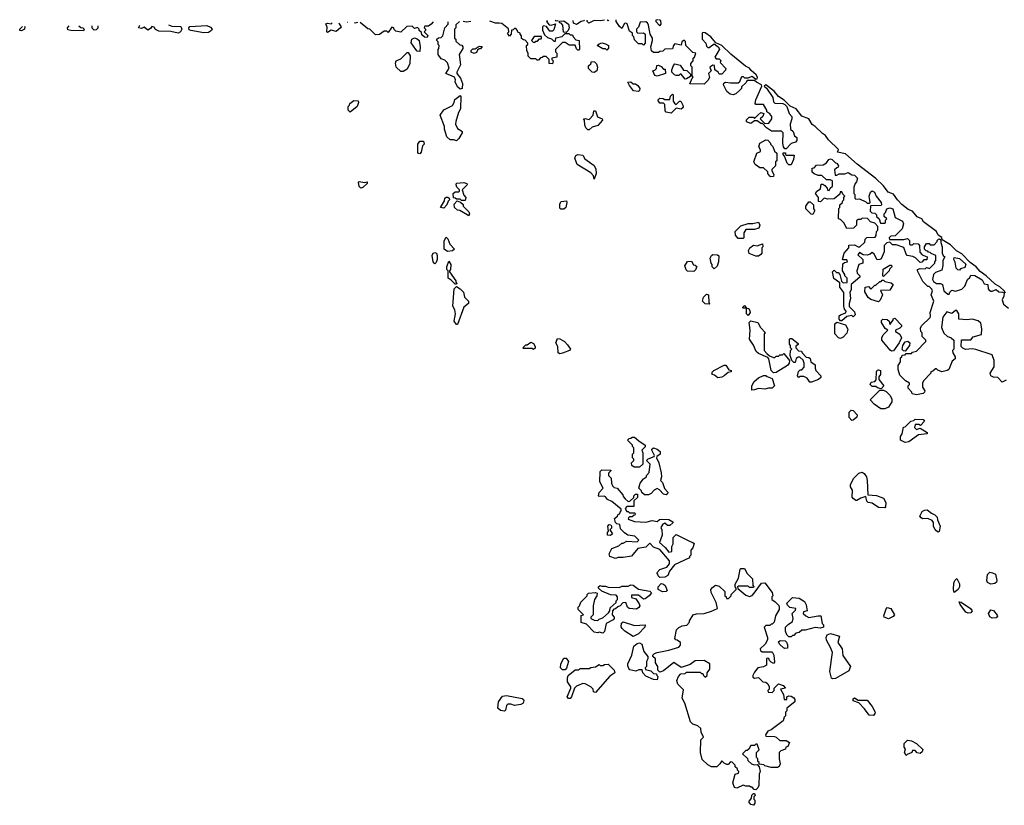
# Model space of a CAD drawing. Extents: x 2219101 to 2444320, y 201258 to 358766.
# Tile 338 of 349: x 2357050 to 2364841, y 349028 to 355240. Entities that reach past the tile are written whole.
import ezdxf

# ---------------------------------------------------------------- set-up
doc = ezdxf.new("R2010")
doc.units = 0

msp = doc.modelspace()

# ---------------------------------------------------------------- linework, layer by layer
at = {"layer": '0CON10XD'}
for points in [[(2357087.7, 355187.3), (2357090, 355185), (2357087.5, 355165), (2357065, 355152.5), (2357050, 355155), (2357050, 355165), (2357072.2, 355187.2)], [(2357518.5, 355191.3), (2357535, 355177.5), (2357550, 355175), (2357560, 355165), (2357555, 355152.5), (2357453.6, 355153.6), (2357430.7, 355160.7), (2357427.5, 355175), (2357440.7, 355190.5)], [(2357667.4, 355192.7), (2357667, 355173), (2357655, 355160), (2357638.3, 355158.3), (2357623, 355173), (2357623.3, 355192.2)], [(2358228.3, 355199.9), (2358255, 355190), (2358325, 355186.7), (2358332.5, 355165), (2358322.5, 355145), (2358305, 355132.5), (2358245, 355146.7), (2358150.7, 355150.7), (2358123.6, 355163.6), (2358115, 355180), (2358095, 355187.5), (2358085, 355170), (2358065, 355157.5), (2358035, 355180), (2358015, 355170), (2357990, 355175), (2357999.4, 355197)], [(2358507, 355137), (2358403.6, 355153.6), (2358390.7, 355160.7), (2358387.5, 355175), (2358395, 355187.5), (2358530, 355195), (2358560.5, 355180.5), (2358572.5, 355165), (2358567.5, 355155), (2358545, 355140), (2358507, 355137)], [(2359576.2, 355216.4), (2359578.3, 355208.3), (2359592.5, 355185), (2359587.5, 355175), (2359555, 355147.5), (2359515, 355157.5), (2359485, 355140), (2359480, 355145), (2359481.7, 355181.7), (2359472.5, 355207.5), (2359485, 355212.5), (2359515, 355207.5), (2359521.8, 355215.9)], [(2359646.2, 355217.1), (2359645, 355217.1)], [(2359725.1, 355217.8), (2359705, 355213.3), (2359699.9, 355217.6)], [(2360322.7, 355223.2), (2360306.4, 355203.6), (2360285, 355190), (2360255, 355190), (2360250, 355175), (2360260, 355165), (2360260, 355155), (2360250, 355145), (2360280, 355115), (2360275, 355100), (2360253, 355103), (2360231.7, 355121.7), (2360228.3, 355138.3), (2360210, 355155), (2360210, 355165), (2360198.3, 355178.3), (2360175, 355170), (2360155, 355190), (2360113, 355187), (2360065, 355142.5), (2360025, 355150), (2360011.7, 355161.7), (2360010, 355175), (2359995, 355180), (2359965, 355140), (2359955, 355150), (2359935, 355150), (2359897, 355123), (2359865, 355120), (2359820, 355165), (2359805, 355167.5), (2359745, 355218), (2359743.2, 355218)], [(2360529.9, 355225.1), (2360501.7, 355198.3), (2360500, 355175), (2360490, 355165), (2360490, 355095), (2360500, 355085), (2360501.7, 355071.7), (2360531.7, 355041.7), (2360548.3, 355038.3), (2360557.5, 355025), (2360556.7, 355013.3), (2360527.5, 354965), (2360537, 354883), (2360507.5, 354825), (2360507.5, 354815), (2360536.7, 354776.7), (2360552.5, 354735), (2360550, 354695), (2360535, 354690), (2360515, 354710), (2360495, 354750), (2360497.5, 354765), (2360490, 354785), (2360422.5, 354815), (2360447, 354857), (2360435, 354900), (2360415, 354920), (2360385, 354930), (2360360, 354965), (2360360, 355005), (2360367, 355013), (2360370, 355035), (2360360, 355045), (2360360, 355065), (2360350, 355075), (2360350, 355085), (2360363, 355097), (2360385, 355100), (2360398.3, 355111.7), (2360413, 355177), (2360440, 355205), (2360439.4, 355224.3)], [(2360618.9, 355226), (2360585, 355220), (2360558, 355225.4)], [(2361226.8, 355232.5), (2361217.5, 355225), (2361238.3, 355198.3), (2361255, 355197.5), (2361288.3, 355208.3), (2361275, 355160), (2361265, 355150), (2361245, 355150), (2361217, 355187), (2361195, 355192.5), (2361187.5, 355185), (2361187, 355157), (2361201.7, 355121.7), (2361225, 355100), (2361258.3, 355088.3), (2361275, 355070), (2361288.3, 355071.7), (2361293, 355097), (2361341.7, 355108.3), (2361365, 355130), (2361395, 355130), (2361405, 355120), (2361425, 355120), (2361430, 355105), (2361451.7, 355081.7), (2361477, 355077), (2361480, 355005), (2361475, 355000), (2361465, 355000), (2361455, 355010), (2361445, 355040), (2361398.3, 355038.3), (2361365, 355060), (2361345, 355060), (2361290, 355005), (2361290, 354985), (2361300, 354975), (2361300, 354945), (2361260, 354935), (2361260, 354925), (2361270, 354915), (2361265, 354890), (2361240, 354895), (2361240, 354925), (2361215, 354950), (2361195, 354950), (2361185, 354940), (2361171.7, 354938.3), (2361155, 354920), (2361145, 354920), (2361135, 354930), (2361095, 354930), (2361072.5, 354952.5), (2361072.5, 354975), (2361062.5, 354995), (2361060, 355035), (2361070, 355045), (2361070, 355055), (2361048.3, 355078.3), (2361035, 355080), (2361021.7, 355091.7), (2361021.7, 355111.7), (2361010, 355125), (2361010, 355135), (2360991.7, 355141.7), (2360990, 355155), (2360975, 355170), (2360965, 355170), (2360955, 355160), (2360941.7, 355158.3), (2360940, 355125), (2360925, 355110), (2360910, 355135), (2360920, 355145), (2360918.3, 355168.3), (2360865, 355210), (2360845, 355212.5), (2360815, 355213.8), (2360768.7, 355227.6)], [(2361310, 355233.4), (2361308.3, 355231.7), (2361295, 355227.5), (2361287.4, 355233.2)], [(2361375, 355140), (2361351.7, 355141.7), (2361348, 355198), (2361335, 355212.5), (2361320, 355215), (2361321.7, 355228.3), (2361355, 355230), (2361392.5, 355205), (2361396.7, 355175), (2361390, 355155), (2361375, 355140)], [(2361520, 355235.7), (2361515, 355230), (2361493, 355227), (2361455, 355203.3), (2361431.7, 355211.7), (2361430, 355234.7)], [(2361677.3, 355237.4), (2361645, 355232.5), (2361595, 355233.3), (2361552.5, 355212.5), (2361540, 355225), (2361540, 355235.9)], [(2361712.7, 355237.7), (2361705, 355230), (2361697.4, 355237.6)], [(2364848.8, 353078.8), (2364840, 353095), (2364805, 353127.8), (2364768.5, 353148.5), (2364697.5, 353215), (2364648.3, 353248.3), (2364618.1, 353285), (2364571.2, 353321.2), (2364505, 353388), (2364461.7, 353411.7), (2364415, 353460.8), (2364348.3, 353498.3), (2364345, 353516.7), (2364317.1, 353537.1), (2364305, 353565.5), (2364201.9, 353641.9), (2364188.8, 353665), (2364151.1, 353681.1), (2364113.8, 353725), (2364079.8, 353739.8), (2364030, 353780), (2363994.4, 353814.4), (2363965, 353860), (2363921.2, 353875), (2363885, 353926), (2363825, 353984), (2363676.9, 354096.9), (2363585, 354180), (2363521.7, 354191.7), (2363530, 354215), (2363450, 354290), (2363426.2, 354325), (2363400.9, 354340.9), (2363345, 354396), (2363320.3, 354410.3), (2363293.3, 354455), (2363237.4, 354477.4), (2363193.3, 354535), (2363146.6, 354556.6), (2363100, 354605), (2363053.3, 354633.3), (2363020, 354675), (2362955, 354725.8), (2362940, 354715), (2362959.3, 354699.3), (2363010, 354625), (2363015, 354590), (2363025, 354580), (2363087, 354577), (2363105, 354570), (2363120, 354555), (2363138.3, 354498.3), (2363160, 354475), (2363160, 354455), (2363147.5, 354415), (2363150, 354375), (2363170, 354355), (2363181.7, 354321.7), (2363198.3, 354308.3), (2363200, 354285), (2363188.3, 354271.7), (2363155, 354260), (2363115, 354220), (2363105, 354220), (2363092.5, 354235), (2363087.5, 354265), (2363090, 354345), (2363078.3, 354358.3), (2362998.3, 354358.3), (2362960, 354385), (2362928.3, 354418.3), (2362915, 354420), (2362885, 354440), (2362865, 354440), (2362835, 354420), (2362801.7, 354431.7), (2362801.7, 354448.3), (2362821.7, 354468.3), (2362855, 354470), (2362865, 354460), (2362890, 354485), (2362915, 354507.5), (2362938.3, 354498.3), (2362930, 354475), (2362910, 354455), (2362945, 354420), (2362978.3, 354421.7), (2363000, 354455), (2363000, 354475), (2362986.4, 354496.4), (2362961.7, 354511.7), (2362962.5, 354525), (2362935, 354570), (2362875, 354570), (2362868.3, 354578.3), (2362873.6, 354606.4), (2362922.5, 354715), (2362920, 354725), (2362880, 354745), (2362865, 354760), (2362805, 354760), (2362795, 354740), (2362761.7, 354708.3), (2362760, 354695), (2362748.3, 354681.7), (2362717, 354653), (2362695, 354646.7), (2362671.7, 354651.7), (2362645, 354672.5), (2362620, 354725), (2362621.7, 354738.3), (2362635, 354747.5), (2362675, 354740), (2362735, 354740), (2362748.3, 354751.7), (2362765, 354790), (2362775, 354790), (2362785, 354780), (2362815, 354780), (2362845, 354792.5), (2362875, 354770), (2362885, 354772.5), (2362888.8, 354785), (2362876, 354805), (2362837.2, 354837.2), (2362825, 354855.6), (2362792.1, 354872.1), (2362677.2, 354967.2), (2362606.7, 355035), (2362558.3, 355058.3), (2362518.8, 355105), (2362475, 355137.5), (2362455, 355140), (2362450, 355135), (2362450, 355085), (2362480, 355055), (2362485, 355030), (2362495, 355020), (2362505, 355020), (2362545, 355050), (2362576.4, 355026.4), (2362587, 355007), (2362550, 354945), (2362561.7, 354931.7), (2362585, 354930), (2362598.3, 354918.3), (2362593, 354903), (2362637.5, 354855), (2362635, 354840), (2362605, 354810), (2362585, 354810), (2362576.4, 354826.4), (2362550, 354845), (2362548.3, 354878.3), (2362535, 354880), (2362510, 354865), (2362520, 354835), (2362500, 354815), (2362507, 354783), (2362495, 354760), (2362465, 354730), (2362351.7, 354731.7), (2362371.7, 354778.3), (2362380, 354785), (2362370, 354795), (2362370, 354865), (2362360, 354875), (2362360, 354895), (2362380, 354915), (2362380, 354935), (2362390, 354945), (2362400, 354975), (2362375, 354980), (2362320, 355035), (2362317, 355067), (2362308.3, 355078.3), (2362290, 355065), (2362285, 355040), (2362235, 355050), (2362223, 355037), (2362215, 355010), (2362155, 355007.5), (2362138.3, 354991.7), (2362115, 354990), (2362105, 354980), (2362065, 354980), (2362050, 354995), (2362042.5, 355025), (2362057.5, 355075), (2362057.5, 355095), (2362037.5, 355125), (2362026, 355196), (2362016.7, 355215), (2362005, 355223.8), (2361958.8, 355221.2), (2361945, 355180), (2361930, 355165), (2361930, 355145), (2361940, 355135), (2361985, 355137.5), (2362000, 355125), (2362000, 355055), (2361985, 355040), (2361975, 355050), (2361945, 355050), (2361915, 355080), (2361910, 355105), (2361900, 355115), (2361900, 355135), (2361875, 355150), (2361856.4, 355206.4), (2361845, 355212.5), (2361835, 355210), (2361815, 355170), (2361795, 355187.5), (2361770, 355225), (2361770, 355238.3)], [(2362100.4, 355240.1), (2362083.9, 355236.1), (2362083.3, 355225), (2362115, 355192.5), (2362126.7, 355205), (2362122.5, 355235), (2362108, 355240.2)], [(2360215, 354990), (2360195, 354992.5), (2360183.3, 355003.3), (2360148.3, 355058.3), (2360152.5, 355085), (2360173, 355097), (2360195, 355090), (2360210, 355075), (2360220, 355025), (2360215, 354990)], [(2361125, 355060), (2361135, 355070), (2361148.3, 355071.7), (2361161.7, 355088.3), (2361175, 355090), (2361180, 355095), (2361178.3, 355108.3), (2361121.7, 355108.3), (2361100, 355075), (2361111.7, 355061.7), (2361125, 355060)], [(2360645, 354973.3), (2360623, 354983), (2360623, 354997), (2360635, 355010), (2360655, 355010), (2360685, 355030), (2360708.3, 355028.3), (2360695, 355010), (2360685, 355010), (2360671.7, 354998.3), (2360665, 354980), (2360645, 354973.3)], [(2361695, 355000), (2361685, 355010), (2361665, 355010), (2361620, 355035), (2361635, 355050), (2361655, 355057.5), (2361685, 355050), (2361710, 355035), (2361710, 355015), (2361695, 355000)], [(2360085, 354830), (2360065, 354830), (2360030, 354865), (2360023, 354897), (2360030, 354915), (2360065, 354930), (2360115, 354980), (2360125, 354980), (2360140, 354955), (2360137, 354893), (2360115, 354850), (2360085, 354830)], [(2361595, 354822.5), (2361580, 354825), (2361550, 354855), (2361550, 354875), (2361568.3, 354891.7), (2361575, 354910), (2361598.3, 354908.3), (2361615, 354890), (2361622.5, 354865), (2361617.5, 354835), (2361595, 354822.5)], [(2362095, 354792.5), (2362075, 354800), (2362060, 354835), (2362075, 354840), (2362087.5, 354855), (2362092.5, 354877.5), (2362105, 354880), (2362125, 354870), (2362145, 354850), (2362158.3, 354848.3), (2362160, 354815), (2362095, 354792.5)], [(2362315, 354770), (2362285, 354810), (2362275, 354810), (2362265, 354800), (2362245, 354800), (2362230, 354805), (2362210, 354825), (2362210, 354845), (2362223, 354877), (2362235, 354890), (2362275, 354880), (2362301.7, 354841.7), (2362328.3, 354838.3), (2362358.3, 354808.3), (2362358.3, 354791.7), (2362325, 354772.5), (2362315, 354770)], [(2361945, 354673.3), (2361907, 354677), (2361875, 354720), (2361862.5, 354747.5), (2361885, 354750), (2361903, 354733), (2361921.7, 354731.7), (2361940, 354720), (2361957.5, 354695), (2361955, 354680), (2361945, 354673.3)], [(2360505, 354282.5), (2360485, 354290), (2360455, 354290), (2360430, 354315), (2360412.5, 354375), (2360412.5, 354395), (2360377.5, 354485), (2360405, 354526.7), (2360475, 354562.5), (2360487.5, 354585), (2360491.7, 354608.3), (2360535, 354640), (2360540, 354635), (2360538.8, 354535), (2360523.3, 354505), (2360500, 354435), (2360498.8, 354415), (2360515, 354380), (2360540, 354365), (2360550, 354355), (2360550, 354345), (2360525, 354300), (2360505, 354282.5)], [(2362205, 354500), (2362165, 354510), (2362158.3, 354518.3), (2362155, 354570), (2362145, 354580), (2362115, 354580), (2362100, 354605), (2362115, 354620), (2362141.7, 354618.3), (2362155, 354610), (2362195, 354610), (2362200, 354635), (2362215, 354650), (2362220, 354645), (2362220, 354595), (2362230.7, 354580.7), (2362245, 354570), (2362270, 354595), (2362280, 354595), (2362297.5, 354565), (2362300, 354545), (2362285, 354532.5), (2362245, 354540), (2362205, 354500)], [(2359665, 354510), (2359650, 354525), (2359650, 354555), (2359660, 354565), (2359661.7, 354578.3), (2359695, 354600), (2359728.3, 354598.3), (2359730, 354585), (2359720, 354555), (2359665, 354510)], [(2361555, 354370), (2361545, 354370), (2361530, 354385), (2361522.5, 354405), (2361520, 354445), (2361510, 354455), (2361525, 354460), (2361555, 354450), (2361587.5, 354485), (2361591.7, 354518.3), (2361605, 354520), (2361621.7, 354471.7), (2361660, 354455), (2361662.5, 354445), (2361625, 354402.5), (2361579.3, 354390.7), (2361555, 354370)], [(2360215, 354180), (2360200, 354185), (2360200, 354255), (2360215, 354280), (2360245, 354280), (2360250, 354255), (2360238.3, 354241.7), (2360227, 354193), (2360215, 354180)], [(2362995, 353997.5), (2362985, 354002.5), (2362970, 354025), (2362968.3, 354038.3), (2362935, 354070), (2362905, 354070), (2362870, 354095), (2362860, 354115), (2362882.5, 354185), (2362911.7, 354198.3), (2362911.7, 354211.7), (2362897.5, 354235), (2362907.5, 354265), (2362955, 354290), (2362968.3, 354288.3), (2362990, 354265), (2362990, 354255), (2363008.3, 354238.3), (2363021.7, 354201.7), (2363040, 354185), (2363040, 354125), (2363030, 354115), (2363030, 354085), (2363000, 354055), (2363000, 354045), (2363017, 354017), (2363015, 354000), (2362995, 353997.5)], [(2361595, 353980), (2361590, 354005), (2361569.3, 354029.3), (2361460, 354095), (2361442.5, 354145), (2361450, 354165), (2361467, 354173), (2361505, 354170), (2361520.7, 354140.7), (2361596.4, 354086.4), (2361609.3, 354059.3), (2361612.5, 354025), (2361595, 353980)], [(2363155, 354092.5), (2363135, 354092.5), (2363122.5, 354105), (2363101.7, 354161.7), (2363090, 354175), (2363091.7, 354188.3), (2363108.3, 354188.3), (2363110, 354175), (2363118.3, 354168.3), (2363178.3, 354168.3), (2363172.5, 354135), (2363155, 354092.5)], [(2363555, 352860), (2363545, 352860), (2363533, 352873), (2363533, 352897), (2363545, 352907.5), (2363586.7, 352923.3), (2363590, 352935), (2363575, 352950), (2363570, 352975), (2363571.7, 353081.7), (2363540, 353125), (2363538.3, 353158.3), (2363493, 353193), (2363480, 353245), (2363495, 353260), (2363511.7, 353241.7), (2363525, 353240), (2363540, 353225), (2363551.7, 353171.7), (2363565, 353160), (2363598.3, 353161.7), (2363597, 353197), (2363580, 353215), (2363580, 353225), (2363560, 353255), (2363561.7, 353308.3), (2363575, 353320), (2363600, 353325), (2363595, 353340), (2363565, 353340), (2363560, 353345), (2363573.3, 353395), (2363610, 353435), (2363611.7, 353458.3), (2363655, 353460), (2363683, 353443), (2363697, 353443), (2363738.3, 353481.7), (2363740, 353505), (2363751.7, 353518.3), (2363818.3, 353521.7), (2363827, 353533), (2363830, 353565), (2363840, 353575), (2363840, 353605), (2363815, 353630), (2363781.7, 353641.7), (2363758.3, 353668.3), (2363715, 353670), (2363705, 353660), (2363685, 353660), (2363671.7, 353648.3), (2363670, 353615), (2363648.3, 353591.7), (2363595, 353590), (2363570, 353635), (2363545, 353660), (2363530, 353665), (2363532.5, 353747.5), (2363540, 353755), (2363540, 353775), (2363560, 353795), (2363560, 353805), (2363570, 353815), (2363570, 353835), (2363580, 353845), (2363561.7, 353861.7), (2363555, 353880), (2363541.7, 353878.3), (2363538.3, 353861.7), (2363495, 353822.5), (2363445, 353820), (2363415, 353830), (2363385, 353800), (2363371.7, 353801.7), (2363370, 353835), (2363347.5, 353865), (2363357.5, 353885), (2363387, 353903), (2363391.7, 353938.3), (2363405, 353940), (2363419.3, 353929.3), (2363438.3, 353908.3), (2363441.7, 353891.7), (2363455, 353890), (2363461.7, 353908.3), (2363480, 353925), (2363480, 353965), (2363463, 353973), (2363433.9, 353973.9), (2363397, 354007), (2363368.3, 354008.3), (2363335, 354020), (2363320, 354035), (2363320, 354065), (2363335, 354070), (2363355, 354090), (2363407, 354093), (2363433, 354107), (2363453.3, 354135), (2363465, 354138.8), (2363477.5, 354135), (2363505, 354107.5), (2363516.1, 354106.1), (2363530, 354085), (2363526.4, 354073.6), (2363515, 354070), (2363498.3, 354051.7), (2363501.7, 354011.7), (2363515, 354010), (2363535, 354020), (2363579.3, 354020.7), (2363605, 354032.5), (2363635, 354012.5), (2363655, 354010), (2363678.3, 353988.3), (2363671.7, 353958.3), (2363660, 353945), (2363650, 353915), (2363650, 353865), (2363657, 353857), (2363658.3, 353828.3), (2363665, 353820), (2363695, 353822.5), (2363745, 353800), (2363755, 353790), (2363775, 353790), (2363780, 353795), (2363772.5, 353845), (2363782.5, 353875), (2363795, 353887.5), (2363812.5, 353875), (2363825.9, 353845.9), (2363867.5, 353795), (2363870, 353775), (2363865, 353770), (2363781.7, 353768.3), (2363780, 353725), (2363791.7, 353711.7), (2363815, 353710), (2363828.3, 353698.3), (2363830, 353685), (2363850, 353665), (2363861.7, 353631.7), (2363895, 353630), (2363900, 353635), (2363900, 353655), (2363910, 353665), (2363890, 353685), (2363890, 353705), (2363900, 353715), (2363910, 353745), (2363935, 353752.5), (2363957.5, 353745), (2363977.5, 353675), (2364035, 353647.5), (2364043.3, 353625), (2364032.5, 353585), (2363978.3, 353531.7), (2363941.7, 353528.3), (2363930, 353515), (2363931.7, 353501.7), (2364045, 353502.5), (2364075, 353510), (2364090, 353495), (2364090, 353465), (2364095, 353460), (2364115, 353460), (2364125, 353470), (2364158.3, 353468.3), (2364170, 353455), (2364171.7, 353401.7), (2364191.7, 353381.7), (2364230, 353365), (2364228.3, 353341.7), (2364205, 353340), (2364188.3, 353321.7), (2364175, 353320), (2364137, 353357), (2364117, 353367), (2364072.5, 353375), (2364063.3, 353385), (2364045, 353437.5), (2363985, 353460), (2363955, 353460), (2363935, 353480), (2363910, 353475), (2363890, 353455), (2363890, 353405), (2363865, 353350), (2363855, 353342.5), (2363835, 353340), (2363810, 353385), (2363795, 353400), (2363780, 353385), (2363755, 353377.5), (2363725, 353380), (2363695, 353400), (2363681.7, 353381.7), (2363720, 353345), (2363720, 353315), (2363690, 353305), (2363672.5, 353255), (2363677.5, 353235), (2363697.5, 353215), (2363697, 353203), (2363630, 353145), (2363630, 353105), (2363617.5, 353085), (2363622.5, 353035), (2363612.5, 352995), (2363613, 352973), (2363655, 352930), (2363660, 352905), (2363645, 352890), (2363635, 352900), (2363595, 352892.5), (2363555, 352860)], [(2359748.3, 353908.3), (2359735, 353920), (2359730, 353955), (2359735, 353960), (2359777.5, 353952.5), (2359798.3, 353958.3), (2359800, 353945), (2359765, 353913.3), (2359748.3, 353908.3)], [(2360575, 353810), (2360545, 353810), (2360535, 353820), (2360505, 353820), (2360495, 353830), (2360481.7, 353831.7), (2360480, 353865), (2360495, 353880), (2360525, 353880), (2360530, 353885), (2360530, 353895), (2360510, 353915), (2360502.5, 353935), (2360505, 353947.5), (2360565, 353953.3), (2360587.5, 353945), (2360590, 353935), (2360550, 353895), (2360563.3, 353853.3), (2360580, 353835), (2360575, 353810)], [(2360405, 353750), (2360380, 353755), (2360411.7, 353808.3), (2360415, 353830), (2360425, 353837.5), (2360437, 353837), (2360448.3, 353828.3), (2360450, 353815), (2360440, 353805), (2360430, 353775), (2360405, 353750)], [(2360605, 353690), (2360531.7, 353731.7), (2360513, 353733), (2360490, 353755), (2360488.3, 353781.7), (2360511.7, 353808.3), (2360538.3, 353798.3), (2360558.3, 353778.3), (2360560, 353765), (2360605, 353720), (2360610, 353705), (2360605, 353690)], [(2361355, 353742.5), (2361333, 353743), (2361325, 353750), (2361322.5, 353785), (2361335, 353802.5), (2361377.5, 353807.5), (2361380, 353795), (2361370, 353755), (2361355, 353742.5)], [(2363325, 353700), (2363311.7, 353701.7), (2363270, 353745), (2363270, 353765), (2363295, 353800), (2363305, 353800), (2363330, 353775), (2363330, 353745), (2363340, 353735), (2363340, 353725), (2363325, 353700)], [(2362775, 353510), (2362735, 353510), (2362712.5, 353535), (2362710, 353565), (2362755, 353610), (2362815, 353627.5), (2362851.7, 353628.3), (2362895, 353640), (2362907.5, 353615), (2362898.3, 353591.7), (2362865, 353580), (2362795, 353580), (2362780, 353555), (2362780, 353515), (2362775, 353510)], [(2360435, 353407.5), (2360407.5, 353425), (2360408.3, 353491.7), (2360425, 353520), (2360436.7, 353506.7), (2360452.5, 353465), (2360490, 353425), (2360475, 353412.5), (2360435, 353407.5)], [(2362895, 353370), (2362875, 353370), (2362821.7, 353391.7), (2362817.5, 353415), (2362827.5, 353435), (2362855, 353457.5), (2362885, 353452.5), (2362927.5, 353467.5), (2362930, 353445), (2362922.5, 353435), (2362922.5, 353395), (2362915, 353382.5), (2362895, 353370)], [(2364855, 352390), (2364825, 352372.5), (2364790.7, 352410.7), (2364755, 352414), (2364733.3, 352425), (2364727.5, 352445), (2364760, 352495), (2364760, 352545), (2364745, 352590), (2364615, 352632.5), (2364585, 352637.5), (2364533, 352633), (2364511.7, 352641.7), (2364500, 352655), (2364501.7, 352708.3), (2364575, 352707.5), (2364595, 352732.5), (2364659.3, 352750.7), (2364662.5, 352795), (2364655, 352840), (2364635, 352857.5), (2364585, 352872.5), (2364545, 352867.5), (2364481.7, 352871.7), (2364480, 352915), (2364465, 352940), (2364455, 352940), (2364425, 352917.5), (2364385, 352930), (2364353, 352887), (2364342.5, 352805), (2364361.7, 352761.7), (2364390, 352735), (2364401.7, 352731.7), (2364420, 352725), (2364440, 352705), (2364440, 352635), (2364430, 352625), (2364432.5, 352605), (2364452.5, 352575), (2364451.7, 352558.3), (2364429.3, 352540.7), (2364402.5, 352475), (2364387.5, 352465), (2364345, 352456.7), (2364315, 352467.5), (2364305, 352480), (2364295, 352480), (2364275, 352460), (2364260, 352455), (2364260, 352445), (2364200, 352385), (2364193, 352367), (2364193.6, 352333.6), (2364212.5, 352305), (2364210, 352295), (2364197.5, 352285), (2364145, 352273.3), (2364111.7, 352281.7), (2364110, 352295), (2364080, 352325), (2364080, 352345), (2364090, 352355), (2364090, 352365), (2364060, 352385), (2364015, 352430), (2364000, 352475), (2364000, 352505), (2364020, 352535), (2364020, 352565), (2364030, 352575), (2364031.7, 352588.3), (2364055, 352590), (2364065, 352600), (2364105, 352600), (2364115, 352610), (2364145, 352620), (2364220, 352695), (2364220, 352705), (2364190, 352735), (2364190, 352765), (2364180, 352775), (2364178.3, 352801.7), (2364185, 352820), (2364253.3, 352885), (2364257.5, 352895), (2364253.3, 352925), (2364283.3, 353015), (2364262.5, 353065), (2364272.5, 353095), (2364268.3, 353108.3), (2364245, 353130), (2364235, 353130), (2364195, 353170), (2364152.5, 353255), (2364152.5, 353265), (2364175, 353272.5), (2364215, 353270), (2364225, 353280), (2364248.3, 353271.7), (2364290, 353315), (2364290, 353325), (2364300, 353335), (2364300, 353375), (2364261.7, 353391.7), (2364255, 353400), (2364241.7, 353401.7), (2364235, 353410), (2364221.7, 353411.7), (2364210, 353425), (2364210, 353445), (2364225, 353470), (2364245, 353470), (2364255, 353460), (2364285, 353460), (2364310, 353485), (2364310, 353495), (2364320, 353505), (2364327, 353507), (2364338.3, 353498.3), (2364338.3, 353478.3), (2364350, 353445), (2364348.8, 353395), (2364356.2, 353376.2), (2364370, 353365), (2364353.6, 353336.4), (2364353.6, 353296.4), (2364345, 353260), (2364295, 353240), (2364280, 353225), (2364272.5, 353185), (2364280.7, 353170.7), (2364303.3, 353153.3), (2364335, 353153.3), (2364352.5, 353145), (2364362.5, 353095), (2364395, 353070), (2364405, 353070), (2364410, 353085), (2364425, 353100), (2364455, 353092.5), (2364505, 353110), (2364528.3, 353131.7), (2364550, 353185), (2364568.3, 353201.7), (2364575, 353220), (2364607, 353217), (2364665, 353182.5), (2364681.7, 353151.7), (2364710, 353145), (2364713, 353113), (2364720, 353100), (2364733, 353093), (2364745, 353092.5), (2364775, 353106.7), (2364798.3, 353088.3), (2364826.7, 353086.7), (2364839.3, 353079.3), (2364837.3, 353052.7), (2364822.5, 353025), (2364835, 352990), (2364875, 352960)], [(2360335, 353310), (2360322.5, 353325), (2360313.3, 353375), (2360322.5, 353395), (2360335, 353400), (2360347.5, 353395), (2360352.5, 353375), (2360352.5, 353345), (2360345, 353320), (2360335, 353310)], [(2360505, 353150), (2360495, 353150), (2360465, 353180), (2360440, 353195), (2360440, 353255), (2360430, 353265), (2360430, 353285), (2360445, 353330), (2360462.5, 353305), (2360460, 353265), (2360450, 353255), (2360450, 353245), (2360500, 353175), (2360500, 353165), (2360510, 353155), (2360505, 353150)], [(2362385, 353250), (2362335, 353252.5), (2362323, 353263), (2362312.5, 353295), (2362335, 353327.5), (2362365, 353330), (2362381.7, 353301.7), (2362395, 353300), (2362408.3, 353288.3), (2362398.3, 353261.7), (2362385, 353250)], [(2362545, 353270), (2362530, 353285), (2362530, 353305), (2362520, 353315), (2362512.5, 353355), (2362523.3, 353376.7), (2362535, 353382.5), (2362571.7, 353381.7), (2362581.7, 353371.7), (2362580, 353325), (2362568.3, 353291.7), (2362545, 353270)], [(2364485, 353260), (2364471.7, 353261.7), (2364460, 353275), (2364451.7, 353321.7), (2364440, 353345), (2364445, 353360), (2364485, 353352.5), (2364535.9, 353305.9), (2364529.3, 353280.7), (2364495, 353270), (2364485, 353260)], [(2363885, 353210), (2363880, 353215), (2363881.7, 353268.3), (2363935, 353300), (2363948.3, 353298.3), (2363950, 353285), (2363931.7, 353268.3), (2363930, 353255), (2363885, 353210)], [(2363845, 353010), (2363785, 353026.7), (2363762.3, 353042.3), (2363738.3, 353088.3), (2363740, 353125), (2363765, 353130), (2363785, 353110), (2363815, 353140), (2363825, 353140), (2363855, 353170), (2363865, 353170), (2363875, 353180), (2363885, 353180), (2363895, 353170), (2363945, 353160), (2363960, 353145), (2363935, 353100), (2363861.7, 353098.3), (2363877.5, 353065), (2363858.3, 353021.7), (2363845, 353010)], [(2360515, 352830), (2360505, 352830), (2360487.5, 352855), (2360497.5, 352915), (2360492.5, 352945), (2360477.5, 352975), (2360488.3, 353111.7), (2360505, 353130), (2360535, 353112.5), (2360562.5, 353085), (2360570, 353045), (2360600, 353015), (2360600, 352995), (2360563, 352967), (2360515, 352830)], [(2362505, 352990), (2362473, 352993), (2362453, 353013), (2362460, 353045), (2362485, 353070), (2362500, 353065), (2362502.5, 353002.5), (2362510, 352995), (2362505, 352990)], [(2362815, 352900), (2362800, 352915), (2362800, 352960), (2362775, 352960), (2362770, 352965), (2362785, 352980), (2362800, 352960), (2362820, 352955), (2362827, 352937), (2362830, 352925), (2362815, 352900)], [(2363015, 352448), (2362996.2, 352465), (2362977.5, 352557.5), (2362968.3, 352568.3), (2362895, 352600), (2362877, 352617), (2362856.1, 352666.1), (2362823.3, 352715), (2362830, 352785), (2362822.5, 352845), (2362835, 352860), (2362890, 352845), (2362912.5, 352805), (2362950, 352765), (2362940, 352755), (2362940, 352625), (2362961.7, 352601.7), (2362981.7, 352581.7), (2363015, 352570), (2363025, 352570), (2363035, 352580), (2363055, 352580), (2363065, 352590), (2363085, 352590), (2363095, 352600), (2363140, 352545), (2363137.5, 352525), (2363123.9, 352506.1), (2363035, 352450), (2363015, 352448)], [(2363545, 352720), (2363530, 352725), (2363500, 352755), (2363500, 352835), (2363515, 352847.5), (2363585, 352827.5), (2363601.7, 352791.7), (2363595, 352760), (2363565, 352730), (2363545, 352720)], [(2363948.3, 352618.3), (2363937, 352627), (2363872.5, 352705), (2363872.5, 352725), (2363883, 352747), (2363920, 352785), (2363897, 352797), (2363870, 352845), (2363868.3, 352861.7), (2363878.3, 352871.7), (2363915, 352870), (2363930, 352855), (2363935, 352830), (2363960, 352865), (2363960, 352875), (2363975, 352880), (2364027.5, 352825), (2364027, 352813), (2364015, 352800), (2363980, 352785), (2363980, 352775), (2364013.3, 352753.3), (2364027.5, 352725), (2364010, 352685), (2363965, 352622.5), (2363948.3, 352618.3)], [(2361115, 352632.5), (2361105, 352640), (2361035, 352640), (2361030, 352645), (2361055, 352670), (2361065, 352670), (2361095, 352690), (2361115, 352680), (2361127.5, 352655), (2361127.5, 352642.5), (2361115, 352632.5)], [(2361325, 352597.5), (2361310, 352605), (2361307.5, 352655), (2361292.5, 352685), (2361305, 352720), (2361325, 352717.5), (2361360, 352695), (2361385, 352670), (2361407.5, 352635), (2361400, 352625), (2361345, 352602.5), (2361325, 352597.5)], [(2363302.5, 352372.5), (2363280, 352405), (2363255, 352417.5), (2363222.5, 352417.5), (2363215, 352410), (2363203, 352423), (2363211.7, 352458.3), (2363225, 352470), (2363238.3, 352471.7), (2363257, 352493), (2363257.5, 352525), (2363248.3, 352548.3), (2363221.7, 352571.7), (2363208.3, 352571.7), (2363195, 352560), (2363185, 352530), (2363175, 352530), (2363160, 352545), (2363147.5, 352585), (2363150, 352625), (2363160, 352635), (2363150, 352645), (2363150, 352665), (2363140, 352675), (2363140, 352715), (2363145, 352720), (2363158.3, 352718.3), (2363208.3, 352678.3), (2363208.3, 352671.7), (2363191.7, 352658.3), (2363190, 352645), (2363211.7, 352621.7), (2363235, 352620), (2363240, 352605), (2363271.7, 352571.7), (2363295, 352570), (2363305, 352560), (2363310, 352535), (2363345, 352510), (2363343.3, 352485), (2363350, 352465), (2363390, 352425), (2363388.3, 352411.7), (2363370, 352395), (2363315, 352373.3), (2363302.5, 352372.5)], [(2364055, 352620), (2364041.7, 352621.7), (2364033, 352633), (2364037.5, 352665), (2364057, 352693), (2364077, 352697), (2364092.5, 352685), (2364090, 352665), (2364055, 352620)], [(2362575, 352407.5), (2362548.8, 352428.8), (2362530, 352435), (2362528.3, 352451.7), (2362543, 352467), (2362623, 352507), (2362637, 352507), (2362661.7, 352471.7), (2362680, 352465), (2362680, 352455), (2362655, 352450), (2362625, 352422.5), (2362605, 352412.5), (2362575, 352407.5)], [(2363865, 352320), (2363838.3, 352328.3), (2363825, 352340), (2363795, 352340), (2363780, 352355), (2363787.5, 352375), (2363815, 352380), (2363827, 352393), (2363830, 352455), (2363835, 352467.5), (2363845, 352470), (2363860, 352465), (2363860, 352435), (2363847.5, 352415), (2363847.5, 352395), (2363887.5, 352345), (2363865, 352320)], [(2362841.7, 352311.7), (2362842.5, 352345), (2362860.7, 352379.3), (2362895, 352407.5), (2362935, 352427.5), (2362955, 352427.5), (2362965, 352417.5), (2363005, 352402.5), (2363023.3, 352345), (2363005, 352326.7), (2362973.9, 352326.1), (2362945, 352317.5), (2362895, 352322.5), (2362865, 352312.5), (2362841.7, 352311.7)], [(2363895, 352162.5), (2363863, 352163), (2363810.7, 352200.7), (2363780, 352235), (2363855, 352310), (2363885, 352310), (2363905, 352300), (2363935, 352270), (2363951.7, 352241.7), (2363951.7, 352218.3), (2363923, 352177), (2363895, 352162.5)], [(2363635, 352070), (2363612.5, 352095), (2363613, 352137), (2363628.3, 352151.7), (2363645, 352150), (2363677.5, 352115), (2363673, 352097), (2363645, 352072.5), (2363635, 352070)], [(2364055, 351897.5), (2364020, 351915), (2364020, 351945), (2364032.5, 351965), (2364043.3, 352016.7), (2364055, 352020), (2364100, 352065), (2364125, 352070), (2364135, 352080), (2364198.3, 352078.3), (2364210, 352065), (2364178.3, 352031.7), (2364165, 352040), (2364135, 352040), (2364130, 352015), (2364145, 352000), (2364175, 352010), (2364230, 351975), (2364230, 351965), (2364163, 351957), (2364085, 351902.5), (2364055, 351897.5)], [(2361910.7, 351700.7), (2361892.5, 351715), (2361890, 351735), (2361910, 351755), (2361910, 351765), (2361900, 351775), (2361900, 351805), (2361910, 351815), (2361910, 351855), (2361900, 351865), (2361900, 351875), (2361860, 351915), (2361871.7, 351928.3), (2361885, 351930), (2361895, 351940), (2361915, 351940), (2361948.8, 351908.8), (2362000, 351875), (2361998.3, 351861.7), (2361972.5, 351835), (2361980, 351815), (2361980, 351725), (2361955, 351702.5), (2361910.7, 351700.7)], [(2362165, 351482.5), (2362145, 351487.5), (2362113, 351523), (2362095, 351532.5), (2362070.7, 351519.3), (2362047, 351493), (2362025, 351482.5), (2361995, 351482.5), (2361971.7, 351501.7), (2361970, 351515), (2361950, 351535), (2361960, 351575), (2361985, 351610), (2362010, 351625), (2362010, 351635), (2362031.7, 351658.3), (2362037.5, 351725), (2362010, 351755), (2362023, 351767), (2362070, 351785), (2362072.5, 351795), (2362053, 351837), (2362052.5, 351845), (2362065, 351853.3), (2362095, 351843.8), (2362118.8, 351825), (2362116.7, 351805), (2362090, 351785), (2362087.5, 351775), (2362106.4, 351736.4), (2362126.4, 351656.4), (2362127.5, 351625), (2362120, 351595), (2362135, 351580), (2362153, 351533), (2362177.5, 351505), (2362175, 351490), (2362165, 351482.5)], [(2362115, 350830), (2362101.7, 350841.7), (2362100, 350855), (2362090, 350865), (2362115, 350892.5), (2362169.3, 350910.7), (2362191.7, 350938.3), (2362191.7, 350961.7), (2362115, 351050), (2362065, 351070), (2362035, 351100), (2362005, 351070), (2361941.7, 351058.3), (2361891.7, 350998.3), (2361825, 350987.5), (2361785, 350987.5), (2361765, 350980), (2361720, 350995), (2361713.8, 351016.2), (2361735, 351057.5), (2361791.7, 351078.3), (2361815, 351100), (2361825, 351100), (2361855, 351117.5), (2361935, 351110), (2361950, 351125), (2361917, 351157), (2361863, 351163), (2361835, 351182.5), (2361802.5, 351215), (2361798.3, 351248.3), (2361775, 351252.5), (2361763, 351263), (2361757.5, 351295), (2361780, 351315), (2361785, 351330), (2361798.3, 351331.7), (2361800, 351345), (2361810, 351355), (2361808.3, 351368.3), (2361735, 351430), (2361700, 351445), (2361685, 351467.5), (2361675, 351472.5), (2361635, 351470), (2361630, 351475), (2361635, 351500), (2361667.5, 351535), (2361640, 351585), (2361643, 351667), (2361655, 351680), (2361728.3, 351678.3), (2361728.3, 351671.7), (2361710, 351655), (2361710, 351635), (2361730, 351615), (2361732.5, 351575), (2361740, 351555), (2361755, 351540), (2361777.5, 351535), (2361822.5, 351482.5), (2361825, 351470), (2361840.7, 351450.7), (2361865, 351430), (2361878.3, 351431.7), (2361908.3, 351461.7), (2361910, 351475), (2361921.7, 351488.3), (2361938.3, 351488.3), (2361938.3, 351461.7), (2361910, 351435), (2361908.3, 351391.7), (2361855, 351390), (2361840, 351375), (2361855, 351350), (2361865, 351350), (2361875, 351340), (2361915, 351340), (2361920, 351335), (2361918.3, 351321.7), (2361905, 351320), (2361895, 351310), (2361875, 351310), (2361868.3, 351301.7), (2361865, 351290), (2361915, 351272.5), (2362005, 351267.5), (2362055, 351280), (2362095, 351272.5), (2362111.7, 351288.3), (2362125, 351290), (2362185, 351286.7), (2362218.3, 351268.3), (2362218.3, 351261.7), (2362195, 351240), (2362175, 351240), (2362155, 351257.5), (2362138.3, 351251.7), (2362122.5, 351225), (2362130, 351205), (2362132.5, 351165), (2362113.3, 351105), (2362157.5, 351065), (2362185, 351030), (2362210, 351035), (2362210, 351075), (2362220, 351095), (2362220, 351145), (2362245, 351170), (2362355, 351112.5), (2362377, 351107), (2362387, 351097), (2362377, 351063), (2362360, 351045), (2362360, 351005), (2362350, 350995), (2362350, 350985), (2362230.7, 350929.3), (2362191.2, 350878.8), (2362177.5, 350845), (2362155, 350832.5), (2362115, 350830)], [(2363895, 351380), (2363845, 351382.5), (2363795, 351417.5), (2363763, 351423), (2363753, 351433), (2363745, 351470), (2363705, 351457.5), (2363675, 351437.5), (2363665, 351437.5), (2363645, 351452.5), (2363637.5, 351465), (2363639.3, 351519.3), (2363622.5, 351545), (2363622.5, 351565), (2363650, 351615), (2363690, 351655), (2363715, 351662.5), (2363731.7, 351651.7), (2363750, 351625), (2363756.7, 351595), (2363761.7, 351481.7), (2363828.3, 351478.3), (2363885, 351457.5), (2363903, 351423), (2363901.7, 351388.3), (2363895, 351380)], [(2364315, 351187.5), (2364293.8, 351205), (2364280, 351235), (2364280, 351265), (2364269.3, 351279.3), (2364236.4, 351296.4), (2364195, 351292.5), (2364181.7, 351301.7), (2364172.5, 351315), (2364190, 351350), (2364208.3, 351361.7), (2364230, 351365), (2364265, 351336.7), (2364290, 351325), (2364310, 351305), (2364312.5, 351285), (2364333.8, 351235), (2364325, 351192.5), (2364315, 351187.5)], [(2361725, 351160), (2361700, 351165), (2361700, 351185), (2361710, 351195), (2361702.5, 351235), (2361715, 351247.5), (2361726.7, 351246.7), (2361732.5, 351235), (2361731.7, 351218.3), (2361720, 351205), (2361740, 351175), (2361725, 351160)], [(2362875, 349150), (2362861.7, 349151.7), (2362845, 349170), (2362835, 349170), (2362825, 349180), (2362795, 349180), (2362775, 349187.5), (2362725, 349162.5), (2362707, 349167), (2362693.8, 349205), (2362710, 349275), (2362738.3, 349281.7), (2362740, 349295), (2362730, 349305), (2362730, 349315), (2362711.7, 349331.7), (2362710, 349345), (2362688.3, 349368.3), (2362675, 349370), (2362655, 349350), (2362645, 349350), (2362625, 349360), (2362605, 349380), (2362590, 349355), (2362567, 349333), (2362525, 349332.5), (2362495, 349347.5), (2362450.5, 349390.5), (2362436.7, 349445), (2362440, 349545), (2362460, 349565), (2362442.5, 349605), (2362440, 349635), (2362417, 349657), (2362375, 349670), (2362358.3, 349688.3), (2362313.3, 349835), (2362292.5, 349875), (2362301.7, 349941.7), (2362257.5, 349985), (2362250, 350015), (2362263, 350047), (2362281.7, 350068.3), (2362315, 350070), (2362325, 350080), (2362435, 350080), (2362445, 350070), (2362455, 350070), (2362460, 350055), (2362475, 350040), (2362490, 350055), (2362490, 350075), (2362510, 350105), (2362510, 350145), (2362465, 350172.5), (2362395, 350170), (2362355, 350140), (2362285, 350117.5), (2362225, 350157.5), (2362145, 350090), (2362115, 350080), (2362100, 350095), (2362100, 350125), (2362080, 350155), (2362080, 350185), (2362060, 350205), (2362060, 350215), (2362071.7, 350228.3), (2362093, 350237), (2362186.4, 350253.6), (2362265, 350277.5), (2362277.5, 350295), (2362277.5, 350315), (2362253, 350333), (2362242.5, 350335), (2362233.6, 350346.4), (2362247.5, 350415), (2362265, 350432.5), (2362293, 350447), (2362328.3, 350451.7), (2362350, 350475), (2362350, 350485), (2362380, 350535), (2362405, 350542.5), (2362466.4, 350543.6), (2362525, 350562.5), (2362570, 350585), (2362561.7, 350631.7), (2362520.7, 350710.7), (2362517.5, 350735), (2362530.7, 350749.3), (2362555, 350767.5), (2362585, 350760), (2362628.3, 350718.3), (2362630, 350685), (2362640, 350675), (2362641.7, 350661.7), (2362658.3, 350661.7), (2362680, 350685), (2362680, 350695), (2362720, 350735), (2362720, 350745), (2362710, 350755), (2362710, 350775), (2362737, 350823), (2362750, 350895), (2362755, 350900), (2362785, 350900), (2362805, 350860), (2362848.3, 350818.3), (2362850, 350765), (2362860, 350755), (2362855, 350750), (2362825, 350750), (2362815, 350760), (2362735, 350760), (2362730, 350755), (2362731.7, 350741.7), (2362795, 350690), (2362825, 350680), (2362845, 350687.5), (2362862.5, 350705), (2362920, 350785), (2362947, 350787), (2363005, 350710), (2363010, 350685), (2363000, 350675), (2363000, 350655), (2363026.4, 350636.4), (2363056.4, 350606.4), (2363060, 350595), (2363060, 350575), (2363030, 350525), (2363020, 350475), (2363005, 350460), (2362995, 350460), (2362985, 350450), (2362955, 350450), (2362940, 350435), (2362966.7, 350355), (2362966.2, 350335), (2362948, 350302), (2362910, 350265), (2362911.7, 350251.7), (2362925, 350240), (2363005, 350240), (2363017.5, 350215), (2363021.7, 350158.3), (2363015, 350150), (2362995, 350160), (2362981.7, 350171.7), (2362978.3, 350188.3), (2362965, 350190), (2362960, 350185), (2362960, 350135), (2362935, 350122.5), (2362890, 350115), (2362865, 350080), (2362850, 350055), (2362851.7, 350041.7), (2362865, 350032.5), (2362897, 350037), (2362930, 350005), (2362955, 350000), (2362968.3, 349988.3), (2362980, 349965), (2362980, 349945), (2362970, 349935), (2362971.7, 349921.7), (2363005, 349920), (2363020, 349935), (2363020, 349955), (2363055, 349987.5), (2363090, 349975), (2363110, 349955), (2363070, 349945), (2363092.5, 349905), (2363100, 349865), (2363120, 349865), (2363120, 349885), (2363135, 349892.5), (2363155, 349890), (2363175, 349877.5), (2363182.5, 349865), (2363182.5, 349845), (2363120, 349795), (2363120, 349775), (2363110, 349765), (2363110, 349735), (2363100, 349725), (2363090, 349695), (2362997, 349623), (2362970, 349615), (2362950, 349585), (2362953, 349573), (2363021.7, 349571.7), (2363035, 349567.5), (2363065, 349540), (2363115, 349540), (2363140, 349525), (2363128.3, 349491.7), (2363111.7, 349488.3), (2363108.3, 349471.7), (2363071.7, 349458.3), (2363060, 349445), (2363060, 349395), (2363067.5, 349355), (2363060, 349335), (2363045, 349327.5), (2362995, 349327.5), (2362945, 349340), (2362937, 349347), (2362901.7, 349351.7), (2362900, 349365), (2362890, 349375), (2362890, 349395), (2362880, 349405), (2362880, 349445), (2362900, 349465), (2362885, 349510), (2362875, 349510), (2362865, 349500), (2362835, 349500), (2362818.3, 349471.7), (2362805, 349460), (2362795, 349460), (2362770, 349435), (2362808.3, 349398.3), (2362811.7, 349381.7), (2362840, 349355), (2362865, 349347.5), (2362885, 349350), (2362901.7, 349331.7), (2362910, 349295), (2362900, 349275), (2362897.5, 349185), (2362890, 349165), (2362875, 349150)], [(2364445, 350710), (2364437.5, 350735), (2364442.5, 350785), (2364450, 350805), (2364465, 350820), (2364485, 350780), (2364486, 350755), (2364476.7, 350735), (2364445, 350710)], [(2364735, 350777.5), (2364708.3, 350788.3), (2364702.5, 350805), (2364708.3, 350851.7), (2364725, 350870), (2364747, 350867), (2364770, 350855), (2364782.5, 350805), (2364778.3, 350791.7), (2364765, 350782.5), (2364735, 350777.5)], [(2361665, 350390), (2361635, 350397.5), (2361625, 350392.5), (2361595, 350396.7), (2361535, 350460), (2361493, 350473), (2361492.5, 350527.5), (2361510, 350535), (2361470, 350575), (2361470, 350595), (2361480, 350605), (2361490, 350635), (2361540, 350685), (2361540, 350695), (2361550, 350705), (2361605, 350710), (2361620, 350705), (2361617, 350683), (2361597.5, 350655), (2361586.7, 350605), (2361586.4, 350533.6), (2361570, 350515), (2361570, 350505), (2361595, 350492.5), (2361625, 350490), (2361635, 350500), (2361665, 350510), (2361709.3, 350550.7), (2361720, 350565), (2361721.7, 350588.3), (2361768.3, 350631.7), (2361770, 350645), (2361780, 350655), (2361780, 350675), (2361768.3, 350688.3), (2361725, 350692.5), (2361655, 350720), (2361630, 350745), (2361630, 350755), (2361643, 350767), (2361655, 350760), (2361685, 350760), (2361705, 350752.5), (2361795, 350750), (2361815, 350760), (2361865, 350760), (2361885, 350770), (2361905, 350767.5), (2361945, 350737.5), (2362035, 350720), (2362048.3, 350708.3), (2362030, 350685), (2361999.2, 350660.8), (2361985, 350656.7), (2361945, 350690), (2361891.7, 350688.3), (2361891.7, 350671.7), (2361925, 350660), (2361951.7, 350621.7), (2361957.5, 350605), (2361949.3, 350590.7), (2361931.7, 350578.3), (2361873, 350583), (2361860, 350595), (2361845, 350630), (2361821.7, 350628.3), (2361800, 350605), (2361781.7, 350598.3), (2361765, 350580), (2361751.7, 350578.3), (2361740, 350565), (2361737.5, 350535), (2361752.5, 350515), (2361752.5, 350505), (2361746.1, 350493.9), (2361690, 350465), (2361677, 350403), (2361665, 350390)], [(2362135, 350716.7), (2362103, 350733), (2362102.5, 350755), (2362125, 350782.5), (2362145, 350777.5), (2362156.1, 350766.1), (2362172.5, 350725), (2362165, 350717.5), (2362135, 350716.7)], [(2363155, 350360), (2363135, 350360), (2363120, 350375), (2363110, 350405), (2363110, 350435), (2363131.7, 350458.3), (2363165, 350480), (2363170, 350505), (2363162.5, 350545), (2363188.3, 350571.7), (2363190, 350585), (2363143, 350593), (2363125, 350610), (2363120, 350625), (2363165, 350670), (2363216.4, 350666.4), (2363259.3, 350639.3), (2363271.7, 350611.7), (2363280, 350565), (2363251.7, 350558.3), (2363250, 350545), (2363270, 350525), (2363295, 350513.3), (2363367, 350527), (2363390, 350525), (2363400, 350465), (2363410, 350455), (2363410, 350435), (2363385, 350427.5), (2363345, 350433.3), (2363265, 350411.2), (2363238.3, 350411.7), (2363216.7, 350393.3), (2363191.7, 350388.3), (2363175, 350370), (2363165, 350370), (2363155, 350360)], [(2363925, 350503.3), (2363890, 350515), (2363887.5, 350525), (2363905, 350580), (2363915, 350592.5), (2363943, 350583), (2363972.5, 350535), (2363960.7, 350519.3), (2363925, 350503.3)], [(2364555, 350546.7), (2364537.5, 350555), (2364492.5, 350615), (2364482.5, 350637.5), (2364500, 350635), (2364572.5, 350585), (2364587.5, 350565), (2364575, 350550), (2364555, 350546.7)], [(2364745, 350506.7), (2364725, 350517.5), (2364716.2, 350545), (2364735, 350572.5), (2364755, 350567.5), (2364785, 350530), (2364787, 350523), (2364775, 350510), (2364745, 350506.7)], [(2361905, 350363.3), (2361837.5, 350405), (2361817.5, 350425), (2361808.3, 350438.3), (2361811.7, 350468.3), (2361825, 350477.5), (2361915, 350450), (2362000, 350455), (2361997.5, 350435), (2361946.4, 350383.6), (2361905, 350363.3)], [(2363485, 350027.5), (2363473.6, 350033.6), (2363460, 350085), (2363480, 350235), (2363466.7, 350275), (2363434.2, 350334.2), (2363430, 350355), (2363440, 350375), (2363465, 350386.7), (2363537.5, 350365), (2363522.5, 350315), (2363557.5, 350265), (2363562.3, 350212.3), (2363622.5, 350125), (2363609.3, 350090.7), (2363505, 350030), (2363485, 350027.5)], [(2362095, 350020), (2362065, 350022.5), (2362005, 350047.5), (2361980, 350075), (2361975, 350100), (2361948.3, 350098.3), (2361925, 350087.5), (2361878.3, 350098.3), (2361869.3, 350109.3), (2361860.7, 350130.7), (2361862.5, 350145), (2361892.5, 350215), (2361910, 350285), (2361935, 350306.7), (2361955, 350312.5), (2361973, 350303), (2361987.5, 350245), (2362020, 350205), (2362020, 350185), (2362010, 350165), (2362010, 350125), (2362000, 350115), (2362001.7, 350101.7), (2362045, 350090), (2362065, 350070), (2362088.3, 350068.3), (2362090, 350055), (2362100, 350045), (2362095, 350020)], [(2363105, 350267.5), (2363093.9, 350273.9), (2363060.7, 350300.7), (2363055, 350320), (2363068.3, 350331.7), (2363107.5, 350327.5), (2363118.3, 350318.3), (2363126.4, 350296.4), (2363125, 350270), (2363105, 350267.5)], [(2361365, 350100), (2361345, 350100), (2361330, 350115), (2361333, 350147), (2361355, 350190), (2361375, 350190), (2361392.5, 350165), (2361377, 350113), (2361365, 350100)], [(2361405, 349872.5), (2361393, 349873), (2361382.5, 349885), (2361410, 349955), (2361410, 349965), (2361383.3, 350005), (2361383.6, 350036.4), (2361390, 350055), (2361445, 350100), (2361475, 350100), (2361485, 350110), (2361555, 350110), (2361568.3, 350118.3), (2361607, 350123), (2361635, 350140), (2361643, 350133), (2361665, 350132.5), (2361678.3, 350141.7), (2361705, 350142.5), (2361752.5, 350095), (2361760, 350075), (2361720.7, 350049.3), (2361605, 349920), (2361590, 349925), (2361587, 349947), (2361570, 349965), (2361525, 349987.5), (2361505, 349990), (2361455, 349970), (2361440, 349955), (2361416.7, 349885), (2361405, 349872.5)], [(2360885, 349772.5), (2360855, 349777.5), (2360832.5, 349795), (2360837.5, 349845), (2360869.3, 349890.7), (2360903, 349897), (2361025, 349872.5), (2361037.5, 349865), (2361040, 349855), (2361032.5, 349835), (2361016.4, 349823.6), (2360965, 349817.5), (2360935, 349827.5), (2360913, 349827), (2360903, 349817), (2360895, 349780), (2360885, 349772.5)], [(2363805, 349737.5), (2363770.7, 349740.7), (2363735, 349790), (2363688.3, 349838.3), (2363643.6, 349853.6), (2363645, 349870), (2363655, 349877.5), (2363685, 349860), (2363755, 349860), (2363795, 349810), (2363817.5, 349765), (2363817, 349753), (2363805, 349737.5)], [(2364065, 349420), (2364050, 349445), (2364060, 349475), (2364048.3, 349488.3), (2364047.5, 349515), (2364075, 349542.5), (2364105, 349537.5), (2364147, 349517), (2364195, 349470), (2364190.7, 349449.3), (2364175, 349437.5), (2364151.7, 349441.7), (2364135, 349460), (2364115, 349460), (2364110, 349445), (2364071.7, 349428.3), (2364065, 349420)], [(2362855, 349027.5), (2362833.9, 349033.9), (2362820, 349055), (2362840, 349085), (2362841.7, 349108.3), (2362855, 349120), (2362865, 349120), (2362870, 349105), (2362860, 349095), (2362860, 349075), (2362867, 349067), (2362867.5, 349045), (2362855, 349027.5)]]:
    msp.add_lwpolyline(points, dxfattribs=at)

doc.saveas('drawing.dxf')
